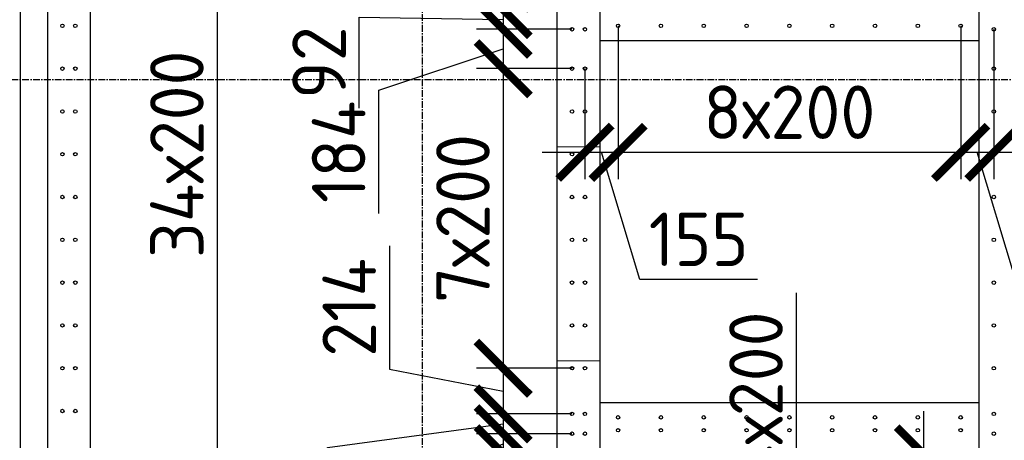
# Model space of a CAD drawing. Header units: millimetres. Extents: x -93479 to 1057970, y -66333 to 172656.
# Tile 452 of 473: x 997530 to 1002128, y 47874 to 49840. Entities that reach past the tile are written whole.
import ezdxf

# ---------------------------------------------------------------- set-up
doc = ezdxf.new("R2010")
doc.units = ezdxf.units.MM
doc.linetypes.add('______5', pattern=[1100, 800, -100, 100, -100])
doc.linetypes.add('осевая', pattern=[50.8, 31.75, -6.35, 6.35, -6.35])
for name, color, linetype, lineweight in [('1 Стены', 3, 'Continuous', 30), ('Оси', 40, '______5', 18), ('подоснова', 151, 'Continuous', 5), ('размер', 1, 'Continuous', 25), ('РАЗМЕРЫ', 7, 'Continuous', 9), ('СТЕНЫ', 3, 'Continuous', 30)]:
    doc.layers.add(name, color=color, linetype=linetype, lineweight=lineweight)
doc.styles.add('GOST-2.304_Type-B', font='GOST_Common.ttf')
doc.dimstyles.new('СПДС', dxfattribs={"dimscale": 100, "dimtxt": 2.5, "dimasz": 2.5, "dimexe": 1.25, "dimexo": 0, "dimtad": 1, "dimdec": 0, "dimtxsty": 'GOST-2.304_Type-B', "dimblk": 'ARCHTICK', "dimcen": 2.5, "dimdle": 2, "dimadec": 0, "dimazin": 2, "dimtfac": 0.75, "dimtdec": 0, "dimtmove": 1, "dimatfit": 3, "dimfxl": 1, "dimtolj": 1, "dimarcsym": 1})

# ---------------------------------------------------------------- blocks, each defined once
blk = doc.blocks.new('_ArchTick')
at = {"color": 0, "linetype": 'ByBlock', "const_width": 0.15}
blk.add_lwpolyline([(-0.5, -0.5), (0.5, 0.5)], dxfattribs=at)
blk = doc.blocks.new('*D1320')
at = {"layer": 'DEFPOINTS', "color": 0, "ltscale": 100, "transparency": 16777216}
for p in [(997839.3, 52611.4), (997889.5, 45811.4), (998451.6, 45811.4)]:
    blk.add_point(p, dxfattribs=at)
at = {"layer": 'РАЗМЕРЫ', "color": 0, "lineweight": -2, "transparency": 16777216}
for p, q in [((998451.6, 52811.4), (998451.6, 45611.4)), ((997839.3, 52611.4), (998576.6, 52611.4)), ((997889.5, 45811.4), (998576.6, 45811.4))]:
    blk.add_line(p, q, dxfattribs=at)
at = {"layer": 'РАЗМЕРЫ', "color": 0, "lineweight": -2, "ltscale": 100, "transparency": 16777216, "xscale": 250, "yscale": 250, "zscale": 250}
for p, rotation in [((998451.6, 52611.4), 90), ((998451.6, 45811.4), 270)]:
    blk.add_blockref('_ArchTick', p, dxfattribs=dict(at, rotation=rotation))
at = {"layer": 'РАЗМЕРЫ', "color": 0, "ltscale": 100, "transparency": 16777216, "insert": (998264, 49211.4), "char_height": 250, "attachment_point": 5, "rotation": 90, "style": 'GOST-2.304_Type-B'}
blk.add_mtext('\\A1;34х200', dxfattribs=at)
blk = doc.blocks.new('*D1326')
at = {"layer": 'DEFPOINTS', "color": 0, "ltscale": 100, "transparency": 16777216}
for p in [(1000101.3, 52611.4), (999787.7, 50011.4), (1000109.3, 50011.4)]:
    blk.add_point(p, dxfattribs=at)
at = {"layer": 'РАЗМЕРЫ', "color": 0, "lineweight": -2, "transparency": 16777216}
for p, q in [((999787.7, 52811.4), (999787.7, 49811.4)), ((1000101.3, 52611.4), (999662.7, 52611.4)), ((1000109.3, 50011.4), (999662.7, 50011.4))]:
    blk.add_line(p, q, dxfattribs=at)
at = {"layer": 'РАЗМЕРЫ', "color": 0, "lineweight": -2, "ltscale": 100, "transparency": 16777216, "xscale": 250, "yscale": 250, "zscale": 250}
for p, rotation in [((999787.7, 52611.4), 90), ((999787.7, 50011.4), 270)]:
    blk.add_blockref('_ArchTick', p, dxfattribs=dict(at, rotation=rotation))
at = {"layer": 'РАЗМЕРЫ', "color": 0, "ltscale": 100, "transparency": 16777216, "insert": (999600.1, 51311.4), "char_height": 250, "attachment_point": 5, "rotation": 90, "style": 'GOST-2.304_Type-B'}
blk.add_mtext('\\A1;13х20', dxfattribs=at)
blk = doc.blocks.new('*D1327')
at = {"layer": 'DEFPOINTS', "color": 0, "ltscale": 100, "transparency": 16777216}
for p in [(1000109.3, 50011.4), (999787.7, 49887.7), (1000109, 49887.7)]:
    blk.add_point(p, dxfattribs=at)
at = {"layer": 'РАЗМЕРЫ', "color": 0, "lineweight": -2, "transparency": 16777216}
for p, q in [((999193.6, 50703.2), (999193.6, 50127.8)), ((999787.7, 50211.4), (999787.7, 49687.7)), ((999193.6, 50127.8), (999787.7, 49949.5)), ((1000109.3, 50011.4), (999662.7, 50011.4)), ((1000109, 49887.7), (999662.7, 49887.7))]:
    blk.add_line(p, q, dxfattribs=at)
at = {"layer": 'РАЗМЕРЫ', "color": 0, "lineweight": -2, "ltscale": 100, "transparency": 16777216, "xscale": 250, "yscale": 250, "zscale": 250}
for p, rotation in [((999787.7, 50011.4), 270), ((999787.7, 49887.7), 90)]:
    blk.add_blockref('_ArchTick', p, dxfattribs=dict(at, rotation=rotation))
at = {"layer": 'РАЗМЕРЫ', "color": 0, "ltscale": 100, "transparency": 16777216, "insert": (999005.9, 50415.5), "char_height": 250, "attachment_point": 5, "rotation": 90, "style": 'GOST-2.304_Type-B'}
blk.add_mtext('\\A1;124', dxfattribs=at)
blk = doc.blocks.new('*D1328')
at = {"layer": 'DEFPOINTS', "color": 0, "ltscale": 100, "transparency": 16777216}
for p in [(1000109, 49887.7), (999787.7, 49795.4), (1000109, 49795.4)]:
    blk.add_point(p, dxfattribs=at)
at = {"layer": 'РАЗМЕРЫ', "color": 0, "lineweight": -2, "transparency": 16777216}
for p, q in [((999787.7, 50087.7), (999787.7, 49595.4)), ((999115.6, 49427.3), (999115.6, 49852.6)), ((999115.6, 49852.6), (999787.7, 49841.5)), ((1000109, 49887.7), (999662.7, 49887.7)), ((1000109, 49795.4), (999662.7, 49795.4))]:
    blk.add_line(p, q, dxfattribs=at)
at = {"layer": 'РАЗМЕРЫ', "color": 0, "lineweight": -2, "ltscale": 100, "transparency": 16777216, "xscale": 250, "yscale": 250, "zscale": 250}
for p, rotation in [((999787.7, 49887.7), 270), ((999787.7, 49795.4), 90)]:
    blk.add_blockref('_ArchTick', p, dxfattribs=dict(at, rotation=rotation))
at = {"layer": 'РАЗМЕРЫ', "color": 0, "ltscale": 100, "transparency": 16777216, "insert": (998928, 49639.9), "char_height": 250, "attachment_point": 5, "rotation": 90, "style": 'GOST-2.304_Type-B'}
blk.add_mtext('\\A1;92', dxfattribs=at)
blk = doc.blocks.new('*D1329')
at = {"layer": 'DEFPOINTS', "color": 0, "ltscale": 100, "transparency": 16777216}
for p in [(1000109, 49795.4), (999787.7, 49611.4), (1000109.3, 49611.4)]:
    blk.add_point(p, dxfattribs=at)
at = {"layer": 'РАЗМЕРЫ', "color": 0, "lineweight": -2, "transparency": 16777216}
for p, q in [((999787.7, 49995.4), (999787.7, 49411.4)), ((1000109, 49795.4), (999662.7, 49795.4)), ((999206.9, 49510.4), (999787.7, 49703.4)), ((1000109.3, 49611.4), (999662.7, 49611.4)), ((999206.9, 48934.9), (999206.9, 49510.4))]:
    blk.add_line(p, q, dxfattribs=at)
at = {"layer": 'РАЗМЕРЫ', "color": 0, "lineweight": -2, "ltscale": 100, "transparency": 16777216, "xscale": 250, "yscale": 250, "zscale": 250}
for p, rotation in [((999787.7, 49795.4), 90), ((999787.7, 49611.4), 270)]:
    blk.add_blockref('_ArchTick', p, dxfattribs=dict(at, rotation=rotation))
at = {"layer": 'РАЗМЕРЫ', "color": 0, "ltscale": 100, "transparency": 16777216, "insert": (999019.4, 49222.6), "char_height": 250, "attachment_point": 5, "rotation": 90, "style": 'GOST-2.304_Type-B'}
blk.add_mtext('\\A1;184', dxfattribs=at)
blk = doc.blocks.new('*D1330')
at = {"layer": 'DEFPOINTS', "color": 0, "ltscale": 100, "transparency": 16777216}
for p in [(1000109.3, 49611.4), (999787.7, 48211.4), (1000109.3, 48211.4)]:
    blk.add_point(p, dxfattribs=at)
at = {"layer": 'РАЗМЕРЫ', "color": 0, "lineweight": -2, "transparency": 16777216}
for p, q in [((999787.7, 49811.4), (999787.7, 48011.4)), ((1000109.3, 49611.4), (999662.7, 49611.4)), ((1000109.3, 48211.4), (999662.7, 48211.4))]:
    blk.add_line(p, q, dxfattribs=at)
at = {"layer": 'РАЗМЕРЫ', "color": 0, "lineweight": -2, "ltscale": 100, "transparency": 16777216, "xscale": 250, "yscale": 250, "zscale": 250}
for p, rotation in [((999787.7, 49611.4), 90), ((999787.7, 48211.4), 270)]:
    blk.add_blockref('_ArchTick', p, dxfattribs=dict(at, rotation=rotation))
at = {"layer": 'РАЗМЕРЫ', "color": 0, "ltscale": 100, "transparency": 16777216, "insert": (999599.8, 48911.4), "char_height": 250, "attachment_point": 5, "rotation": 90, "style": 'GOST-2.304_Type-B'}
blk.add_mtext('\\A1;7х200', dxfattribs=at)
blk = doc.blocks.new('*D1331')
at = {"layer": 'DEFPOINTS', "color": 0, "ltscale": 100, "transparency": 16777216}
for p in [(1000109.3, 48211.4), (999787.7, 47997.7), (1000109, 47997.7)]:
    blk.add_point(p, dxfattribs=at)
at = {"layer": 'РАЗМЕРЫ', "color": 0, "lineweight": -2, "transparency": 16777216}
for p, q in [((999256.4, 48783.1), (999256.4, 48207.7)), ((999787.7, 48411.4), (999787.7, 47797.7)), ((999256.4, 48207.7), (999787.7, 48104.5)), ((1000109.3, 48211.4), (999662.7, 48211.4)), ((1000109, 47997.7), (999662.7, 47997.7))]:
    blk.add_line(p, q, dxfattribs=at)
at = {"layer": 'РАЗМЕРЫ', "color": 0, "lineweight": -2, "ltscale": 100, "transparency": 16777216, "xscale": 250, "yscale": 250, "zscale": 250}
for p, rotation in [((999787.7, 48211.4), 90), ((999787.7, 47997.7), 270)]:
    blk.add_blockref('_ArchTick', p, dxfattribs=dict(at, rotation=rotation))
at = {"layer": 'РАЗМЕРЫ', "color": 0, "ltscale": 100, "transparency": 16777216, "insert": (999068.8, 48495.4), "char_height": 250, "attachment_point": 5, "rotation": 90, "style": 'GOST-2.304_Type-B'}
blk.add_mtext('\\A1;214', dxfattribs=at)
blk = doc.blocks.new('*D1332')
at = {"layer": 'DEFPOINTS', "color": 0, "ltscale": 100, "transparency": 16777216}
for p in [(1000109, 47997.7), (999787.7, 47905.4), (1000109, 47905.4)]:
    blk.add_point(p, dxfattribs=at)
at = {"layer": 'РАЗМЕРЫ', "color": 0, "lineweight": -2, "transparency": 16777216}
for p, q in [((999787.7, 48197.7), (999787.7, 47705.4)), ((1000109, 47997.7), (999662.7, 47997.7)), ((998967.1, 47840.5), (999787.7, 47951.5)), ((1000109, 47905.4), (999662.7, 47905.4)), ((998967.1, 47415.2), (998967.1, 47840.5))]:
    blk.add_line(p, q, dxfattribs=at)
at = {"layer": 'РАЗМЕРЫ', "color": 0, "lineweight": -2, "ltscale": 100, "transparency": 16777216, "xscale": 250, "yscale": 250, "zscale": 250}
for p, rotation in [((999787.7, 47997.7), 270), ((999787.7, 47905.4), 90)]:
    blk.add_blockref('_ArchTick', p, dxfattribs=dict(at, rotation=rotation))
at = {"layer": 'РАЗМЕРЫ', "color": 0, "ltscale": 100, "transparency": 16777216, "insert": (998779.5, 47627.9), "char_height": 250, "attachment_point": 5, "rotation": 90, "style": 'GOST-2.304_Type-B'}
blk.add_mtext('\\A1;92', dxfattribs=at)
blk = doc.blocks.new('*D1333')
at = {"layer": 'DEFPOINTS', "color": 0, "ltscale": 100, "transparency": 16777216}
for p in [(1000109, 47905.4), (999787.7, 47811.4), (1000109.3, 47811.4)]:
    blk.add_point(p, dxfattribs=at)
at = {"layer": 'РАЗМЕРЫ', "color": 0, "lineweight": -2, "transparency": 16777216}
for p, q in [((999787.7, 48105.4), (999787.7, 47611.4)), ((1000109, 47905.4), (999662.7, 47905.4)), ((999266.6, 47637.7), (999787.7, 47858.4)), ((1000109.3, 47811.4), (999662.7, 47811.4)), ((999266.6, 47187.3), (999266.6, 47637.7))]:
    blk.add_line(p, q, dxfattribs=at)
at = {"layer": 'РАЗМЕРЫ', "color": 0, "lineweight": -2, "ltscale": 100, "transparency": 16777216, "xscale": 250, "yscale": 250, "zscale": 250}
for p, rotation in [((999787.7, 47905.4), 270), ((999787.7, 47811.4), 90)]:
    blk.add_blockref('_ArchTick', p, dxfattribs=dict(at, rotation=rotation))
at = {"layer": 'РАЗМЕРЫ', "color": 0, "ltscale": 100, "transparency": 16777216, "insert": (999079.1, 47412.5), "char_height": 250, "attachment_point": 5, "rotation": 90, "style": 'GOST-2.304_Type-B'}
blk.add_mtext('\\A1;94', dxfattribs=at)
blk = doc.blocks.new('*D1334')
at = {"layer": 'DEFPOINTS', "color": 0, "ltscale": 100, "transparency": 16777216}
for p in [(1000109.3, 47811.4), (999787.7, 46211.4), (1000109.3, 46211.4)]:
    blk.add_point(p, dxfattribs=at)
at = {"layer": 'РАЗМЕРЫ', "color": 0, "lineweight": -2, "transparency": 16777216}
for p, q in [((999787.7, 48011.4), (999787.7, 46011.4)), ((1000109.3, 47811.4), (999662.7, 47811.4)), ((1000109.3, 46211.4), (999662.7, 46211.4))]:
    blk.add_line(p, q, dxfattribs=at)
at = {"layer": 'РАЗМЕРЫ', "color": 0, "lineweight": -2, "ltscale": 100, "transparency": 16777216, "xscale": 250, "yscale": 250, "zscale": 250}
for p, rotation in [((999787.7, 47811.4), 90), ((999787.7, 46211.4), 270)]:
    blk.add_blockref('_ArchTick', p, dxfattribs=dict(at, rotation=rotation))
at = {"layer": 'РАЗМЕРЫ', "color": 0, "ltscale": 100, "transparency": 16777216, "insert": (999600.1, 47011.4), "char_height": 250, "attachment_point": 5, "rotation": 90, "style": 'GOST-2.304_Type-B'}
blk.add_mtext('\\A1;8х200', dxfattribs=at)
blk = doc.blocks.new('*D1337')
at = {"layer": 'DEFPOINTS', "color": 0, "ltscale": 100, "transparency": 16777216}
for p in [(1000324.3, 49811.4), (1000169.7, 49611.4), (1000324.3, 49220.4)]:
    blk.add_point(p, dxfattribs=at)
at = {"layer": 'РАЗМЕРЫ', "color": 0, "lineweight": -2, "transparency": 16777216}
for p, q in [((1000324.3, 49811.4), (1000324.3, 49095.4)), ((1000169.7, 49611.4), (1000169.7, 49095.4)), ((999969.7, 49220.4), (1000524.3, 49220.4)), ((1000425.3, 48626.2), (1000247, 49220.4)), ((1000975.7, 48626.2), (1000425.3, 48626.2))]:
    blk.add_line(p, q, dxfattribs=at)
at = {"layer": 'РАЗМЕРЫ', "color": 0, "lineweight": -2, "ltscale": 100, "transparency": 16777216, "xscale": 250, "yscale": 250, "zscale": 250, "rotation": 180}
blk.add_blockref('_ArchTick', (1000169.7, 49220.4), dxfattribs=at)
at = {"layer": 'РАЗМЕРЫ', "color": 0, "lineweight": -2, "ltscale": 100, "transparency": 16777216, "xscale": 250, "yscale": 250, "zscale": 250}
blk.add_blockref('_ArchTick', (1000324.3, 49220.4), dxfattribs=at)
at = {"layer": 'РАЗМЕРЫ', "color": 0, "ltscale": 100, "transparency": 16777216, "insert": (1000700.5, 48813.9), "char_height": 250, "attachment_point": 5, "style": 'GOST-2.304_Type-B'}
blk.add_mtext('\\A1;155', dxfattribs=at)
blk = doc.blocks.new('*D1338')
at = {"layer": 'DEFPOINTS', "color": 0, "ltscale": 100, "transparency": 16777216}
for p in [(1000324.3, 49811.4), (1001924.3, 49811.4), (1001924.3, 49220.4)]:
    blk.add_point(p, dxfattribs=at)
at = {"layer": 'РАЗМЕРЫ', "color": 0, "lineweight": -2, "transparency": 16777216}
for p, q in [((1000324.3, 49811.4), (1000324.3, 49095.4)), ((1001924.3, 49811.4), (1001924.3, 49095.4)), ((1000124.3, 49220.4), (1002124.3, 49220.4))]:
    blk.add_line(p, q, dxfattribs=at)
at = {"layer": 'РАЗМЕРЫ', "color": 0, "lineweight": -2, "ltscale": 100, "transparency": 16777216, "xscale": 250, "yscale": 250, "zscale": 250, "rotation": 180}
blk.add_blockref('_ArchTick', (1000324.3, 49220.4), dxfattribs=at)
at = {"layer": 'РАЗМЕРЫ', "color": 0, "lineweight": -2, "ltscale": 100, "transparency": 16777216, "xscale": 250, "yscale": 250, "zscale": 250}
blk.add_blockref('_ArchTick', (1001924.3, 49220.4), dxfattribs=at)
at = {"layer": 'РАЗМЕРЫ', "color": 0, "ltscale": 100, "transparency": 16777216, "insert": (1001124.3, 49408), "char_height": 250, "attachment_point": 5, "style": 'GOST-2.304_Type-B'}
blk.add_mtext('\\A1;8х200', dxfattribs=at)
blk = doc.blocks.new('*D1339')
at = {"layer": 'DEFPOINTS', "color": 0, "ltscale": 100, "transparency": 16777216}
for p in [(1001924.3, 49811.4), (1002079.3, 49795.4), (1002079.3, 49220.4)]:
    blk.add_point(p, dxfattribs=at)
at = {"layer": 'РАЗМЕРЫ', "color": 0, "lineweight": -2, "transparency": 16777216}
for p, q in [((1001924.3, 49811.4), (1001924.3, 49095.4)), ((1002079.3, 49795.4), (1002079.3, 49095.4)), ((1001724.3, 49220.4), (1002279.3, 49220.4)), ((1002180.1, 48626.2), (1002001.8, 49220.4)), ((1002730.5, 48626.2), (1002180.1, 48626.2))]:
    blk.add_line(p, q, dxfattribs=at)
at = {"layer": 'РАЗМЕРЫ', "color": 0, "lineweight": -2, "ltscale": 100, "transparency": 16777216, "xscale": 250, "yscale": 250, "zscale": 250, "rotation": 180}
blk.add_blockref('_ArchTick', (1001924.3, 49220.4), dxfattribs=at)
at = {"layer": 'РАЗМЕРЫ', "color": 0, "lineweight": -2, "ltscale": 100, "transparency": 16777216, "xscale": 250, "yscale": 250, "zscale": 250}
blk.add_blockref('_ArchTick', (1002079.3, 49220.4), dxfattribs=at)
at = {"layer": 'РАЗМЕРЫ', "color": 0, "ltscale": 100, "transparency": 16777216, "insert": (1002455.3, 48813.9), "char_height": 250, "attachment_point": 5, "style": 'GOST-2.304_Type-B'}
blk.add_mtext('\\A1;155', dxfattribs=at)
blk = doc.blocks.new('*D1347')
at = {"layer": 'DEFPOINTS', "color": 0, "ltscale": 100, "transparency": 16777216}
for p in [(1002234.3, 47282.4), (1002234.3, 46991.7), (1002434.3, 46991.7)]:
    blk.add_point(p, dxfattribs=at)
at = {"layer": 'РАЗМЕРЫ', "color": 0, "lineweight": -2, "transparency": 16777216}
for p, q in [((1002491.2, 48107.9), (1002334.3, 47282.4)), ((1003091.7, 48107.9), (1002491.2, 48107.9)), ((1002234.3, 46991.7), (1002234.3, 47407.4)), ((1002434.3, 46991.7), (1002434.3, 47407.4)), ((1002634.3, 47282.4), (1002034.3, 47282.4))]:
    blk.add_line(p, q, dxfattribs=at)
at = {"layer": 'РАЗМЕРЫ', "color": 0, "lineweight": -2, "ltscale": 100, "transparency": 16777216, "xscale": 250, "yscale": 250, "zscale": 250, "rotation": 180}
blk.add_blockref('_ArchTick', (1002234.3, 47282.4), dxfattribs=at)
at = {"layer": 'РАЗМЕРЫ', "color": 0, "lineweight": -2, "ltscale": 100, "transparency": 16777216, "xscale": 250, "yscale": 250, "zscale": 250}
blk.add_blockref('_ArchTick', (1002434.3, 47282.4), dxfattribs=at)
at = {"layer": 'РАЗМЕРЫ', "color": 0, "ltscale": 100, "transparency": 16777216, "insert": (1002791.4, 48295.5), "char_height": 250, "attachment_point": 5, "style": 'GOST-2.304_Type-B'}
blk.add_mtext('\\A1;200', dxfattribs=at)
blk = doc.blocks.new('*D1348')
at = {"layer": 'DEFPOINTS', "color": 0, "ltscale": 100, "transparency": 16777216}
for p in [(1002079.3, 47811.4), (1001750.2, 47007.7), (1002079.3, 47007.7)]:
    blk.add_point(p, dxfattribs=at)
at = {"layer": 'РАЗМЕРЫ', "color": 0, "lineweight": -2, "transparency": 16777216}
for p, q in [((1001156, 48563.6), (1001156, 47587.8)), ((1001750.2, 48011.4), (1001750.2, 46807.7)), ((1002079.3, 47811.4), (1001625.2, 47811.4)), ((1001156, 47587.8), (1001750.2, 47409.5)), ((1002079.3, 47007.7), (1001625.2, 47007.7))]:
    blk.add_line(p, q, dxfattribs=at)
at = {"layer": 'РАЗМЕРЫ', "color": 0, "lineweight": -2, "ltscale": 100, "transparency": 16777216, "xscale": 250, "yscale": 250, "zscale": 250}
for p, rotation in [((1001750.2, 47811.4), 90), ((1001750.2, 47007.7), 270)]:
    blk.add_blockref('_ArchTick', p, dxfattribs=dict(at, rotation=rotation))
at = {"layer": 'РАЗМЕРЫ', "color": 0, "ltscale": 100, "transparency": 16777216, "insert": (1000968.4, 48075.7), "char_height": 250, "attachment_point": 5, "rotation": 90, "style": 'GOST-2.304_Type-B'}
blk.add_mtext('\\A1;4х200', dxfattribs=at)
blk = doc.blocks.new('оси2')
at = {"layer": 'Оси', "color": 7, "linetype": 'осевая', "lineweight": 25, "transparency": 33554687}
for p, q in [((1003495.5, 5465.4), (1003495.5, -20739.3)), ((1005045.5, 5465.4), (1005045.5, -20739.3)), ((979200, -1392.9), (1032582.1, -1392.9))]:
    blk.add_line(p, q, dxfattribs=at)

msp = doc.modelspace()

# ---------------------------------------------------------------- linework, layer by layer
at = {"layer": '1 Стены', "color": 7, "lineweight": 0}
for p, q in [((997659.3, 45261.4, -360), (997659.3, 52911.4, -360)), ((997859.3, 52661.4, -360), (997859.3, 45261.4, -360)), ((1000039.3, 45961.4, -360), (1000039.3, 52661.4, -360)), ((1000239.3, 49741.4, -360), (1002009.3, 49741.4, -160)), ((1000239.3, 48051.4, -160), (1002009.3, 48051.4, -360))]:
    msp.add_line(p, q, dxfattribs=at)
at = {"layer": '1 Стены', "color": 7, "lineweight": 0, "elevation": -160}
for points in [[(1000239.3, 49741.4), (1000239.3, 48051.4)], [(1002009.3, 48051.4), (1002009.3, 49741.4)]]:
    msp.add_lwpolyline(points, dxfattribs=at)
at = {"layer": '1 Стены', "color": 7, "lineweight": 0}
msp.add_lwpolyline([(1000238.9, 49246.4), (1000038.9, 49246.4), (1000038.9, 48246.4), (1000238.9, 48246.4)], close=True, dxfattribs=at)
at = {"layer": 'размер', "color": 7, "lineweight": 30}
msp.add_lwpolyline([(998033.4, 53419.7), (1004760.5, 53419.7, -0.414214), (1005260.5, 52919.7), (1005260.5, 46445.8, -0.414214), (1004760.5, 45945.8), (998033.4, 45945.8, -0.414214), (997533.4, 46445.8), (997533.4, 52919.7, -0.414214)], format="xyb", close=True, dxfattribs=at)
at = {"layer": 'РАЗМЕРЫ', "color": 7, "linetype": 'Continuous', "lineweight": 30}
for centre in [(997729.2, 49811.4), (997789.5, 49811.4), (1000109, 49795.4, -360), (1000169.3, 49795.4, -360), (1000324.3, 49811.4, -360), (1000524.3, 49811.4, -360), (1000724.3, 49811.4, -360), (1000924.3, 49811.4, -360), (1001124.3, 49811.4, -360), (1001324.3, 49811.4, -360), (1001524.3, 49811.4, -360), (1001724.3, 49811.4, -360), (1001924.3, 49811.4, -360), (1002079.3, 49795.4, -360), (997729.2, 49611.4), (997789.5, 49611.4), (1000109.3, 49611.4, -360), (1000169.7, 49611.4, -360), (1002079.3, 49611.4, -360), (997729.2, 49411.4), (997789.5, 49411.4), (1000109.3, 49411.4, -360), (1000169.7, 49411.4, -360), (1002079.3, 49411.4, -360), (997729.2, 49211.4), (997789.5, 49211.4), (1000109.3, 49211.4, -360), (1000169.7, 49211.4, -360), (1002079.3, 49211.4, -360), (997729.2, 49011.4), (997789.5, 49011.4), (1000109.3, 49011.4, -360), (1000169.7, 49011.4, -360), (1002079.3, 49011.4, -360), (997729.2, 48811.4), (997789.5, 48811.4), (1000109.3, 48811.4, -360), (1000169.7, 48811.4, -360), (1002079.3, 48811.4, -360), (997729.2, 48611.4), (997789.5, 48611.4), (1000109.3, 48611.4, -360), (1000169.7, 48611.4, -360), (1002079.3, 48611.4, -360), (997729.2, 48411.4), (997789.5, 48411.4), (1000109.3, 48411.4, -360), (1000169.7, 48411.4, -360), (1002079.3, 48411.4, -360), (997729.2, 48211.4), (997789.5, 48211.4), (1000109.3, 48211.4, -360), (1000169.7, 48211.4, -360), (1002079.3, 48211.4, -360), (997729.2, 48011.4), (997789.5, 48011.4), (1000109, 47997.7, -360), (1000169.3, 47997.7, -360), (1000324.3, 47981.7, -360), (1000524.3, 47981.7, -360), (1000724.3, 47981.7, -360), (1000924.3, 47981.7, -360), (1001124.3, 47981.7, -360), (1001324.3, 47981.7, -360), (1001524.3, 47981.7, -360), (1001724.3, 47981.7, -360), (1001924.3, 47981.7, -360), (1002079.3, 47997.7, -360), (1000324.3, 47921.4, -360), (1000524.3, 47921.4, -360), (1000724.3, 47921.4, -360), (1000924.3, 47921.4, -360), (1001124.3, 47921.4, -360), (1001324.3, 47921.4, -360), (1001524.3, 47921.4, -360), (1001724.3, 47921.4, -360), (1001924.3, 47921.4, -360), (1000109, 47905.4, -360), (1000169.3, 47905.4, -360), (1002079.3, 47905.4, -360)]:
    msp.add_circle(centre, 8, dxfattribs=at)
at = {"layer": 'СТЕНЫ', "color": 7, "linetype": 'Continuous', "transparency": 33554687}
for p, q in [((1000239.2, 52911.4, 360), (1000239.2, 45961.4, 360)), ((1002009.2, 52911.4, 360), (1002009.2, 45961.4, 360)), ((997859.2, 52711.4, 360), (997859.2, 46511.4, 360)), ((1000039.2, 45961.4, 360), (1000039.2, 52711.4, 360)), ((997659.2, 52661.4, 360), (997659.2, 45261.4, 360)), ((1002009.2, 49741.4, 360), (1000239.2, 49741.4, 360)), ((1000239.2, 49741.4, 360), (1000239.2, 49741.4, 360)), ((1002009.2, 49741.4, 360), (1002009.2, 49741.4, 360)), ((1000239.2, 48051.4, 360), (1002009.2, 48051.4, 360)), ((1000239.2, 48051.4, 360), (1000239.2, 48051.4, 360)), ((1002009.2, 48051.4, 360), (1002009.2, 48051.4, 360))]:
    msp.add_line(p, q, dxfattribs=at)

# ---------------------------------------------------------------- block references
at = {"layer": 'РАЗМЕРЫ', "color": 7}
msp.add_blockref('оси2', (-5636.2, 50954.2, -360), dxfattribs=at)

# ---------------------------------------------------------------- texts
at = {"layer": 'подоснова', "color": 7, "ltscale": 0.3, "style": 'GOST-2.304_Type-B'}
msp.add_text('поз.1 ∅16 А500С', height=250, dxfattribs=at).set_placement((994991.4, 48685.9))

# ---------------------------------------------------------------- dimensions: what is measured, and where the dimension line sits
at = {"layer": 'РАЗМЕРЫ', "color": 7}
for base, p1, p2, text, picture, middle in [((998451.6, 45811.4), (997839.3, 52611.4), (997889.5, 45811.4, -360), '34х200', '*D1320', (998264, 49211.4)), ((999787.7, 50011.4), (1000101.3, 52611.4, -360), (1000109.3, 50011.4, -360), '13х20', '*D1326', (999600.1, 51311.4)), ((999787.7, 48211.4), (1000109.3, 49611.4, -360), (1000109.3, 48211.4, -360), '7х200', '*D1330', (999599.8, 48911.4)), ((1001750.2, 47007.7), (1002079.3, 47811.4, -360), (1002079.3, 47007.7, -560), '4х200', '*D1348', (1000968.4, 47650.3)), ((999787.7, 46211.4), (1000109.3, 47811.4, -360), (1000109.3, 46211.4, -360), '8х200', '*D1334', (999600.1, 47011.4))]:
    dim = msp.add_linear_dim(base=base, p1=p1, p2=p2, angle=90, text=text, dimstyle='СПДС', dxfattribs=at)
    dim.commit()
    dim.dimension.update_dxf_attribs({"geometry": picture, "text_midpoint": middle})
dim = msp.add_linear_dim(base=(999787.7, 49887.7), p1=(1000109.3, 50011.4, -360), p2=(1000109, 49887.7, -360), angle=90, dimstyle='СПДС', dxfattribs=at)
dim.commit()
dim.dimension.update_dxf_attribs({"geometry": '*D1327', "text_midpoint": (999005.9, 50190.3)})
for base, p1, p2, picture, middle in [((999787.7, 49795.4), (1000109, 49887.7, -360), (1000109, 49795.4, -360), '*D1328', (999115.6, 49790.1)), ((999787.7, 49611.4), (1000109, 49795.4, -360), (1000109.3, 49611.4, -360), '*D1329', (999206.9, 49447.9)), ((999787.7, 47997.7), (1000109.3, 48211.4, -360), (1000109, 47997.7, -360), '*D1331', (999256.4, 48270.2)), ((999787.7, 47905.4), (1000109, 47997.7, -360), (1000109, 47905.4, -360), '*D1332', (998967.1, 47778)), ((999787.7, 47811.4), (1000109, 47905.4, -360), (1000109.3, 47811.4, -360), '*D1333', (999266.6, 47575.2))]:
    dim = msp.add_linear_dim(base=base, p1=p1, p2=p2, angle=90, dimstyle='СПДС', dxfattribs=at)
    dim.commit()
    dim.dimension.update_dxf_attribs({"geometry": picture, "text_midpoint": middle, "dimtype": 160})
for base, p1, p2, picture, middle in [((1000324.3, 49220.4), (1000169.7, 49611.4, -360), (1000324.3, 49811.4, -360), '*D1337', (1000487.8, 48813.9)), ((1002079.3, 49220.4), (1001924.3, 49811.4, -360), (1002079.3, 49795.4, -360), '*D1339', (1002242.6, 48813.9))]:
    dim = msp.add_linear_dim(base=base, p1=p1, p2=p2, dimstyle='СПДС', dxfattribs=at)
    dim.commit()
    dim.dimension.update_dxf_attribs({"geometry": picture, "text_midpoint": middle})
dim = msp.add_linear_dim(base=(1001924.3, 49220.4), p1=(1000324.3, 49811.4, -360), p2=(1001924.3, 49811.4, -360), text='8х200', dimstyle='СПДС', dxfattribs=at)
dim.commit()
dim.dimension.update_dxf_attribs({"geometry": '*D1338', "text_midpoint": (1001124.3, 49408)})
dim = msp.add_linear_dim(base=(1002234.3, 47282.4), p1=(1002434.3, 46991.7), p2=(1002234.3, 46991.7, -560), dimstyle='СПДС', dxfattribs=at)
dim.commit()
dim.dimension.update_dxf_attribs({"geometry": '*D1347', "text_midpoint": (1002553.7, 48107.9), "dimtype": 160})

doc.saveas('drawing.dxf')
